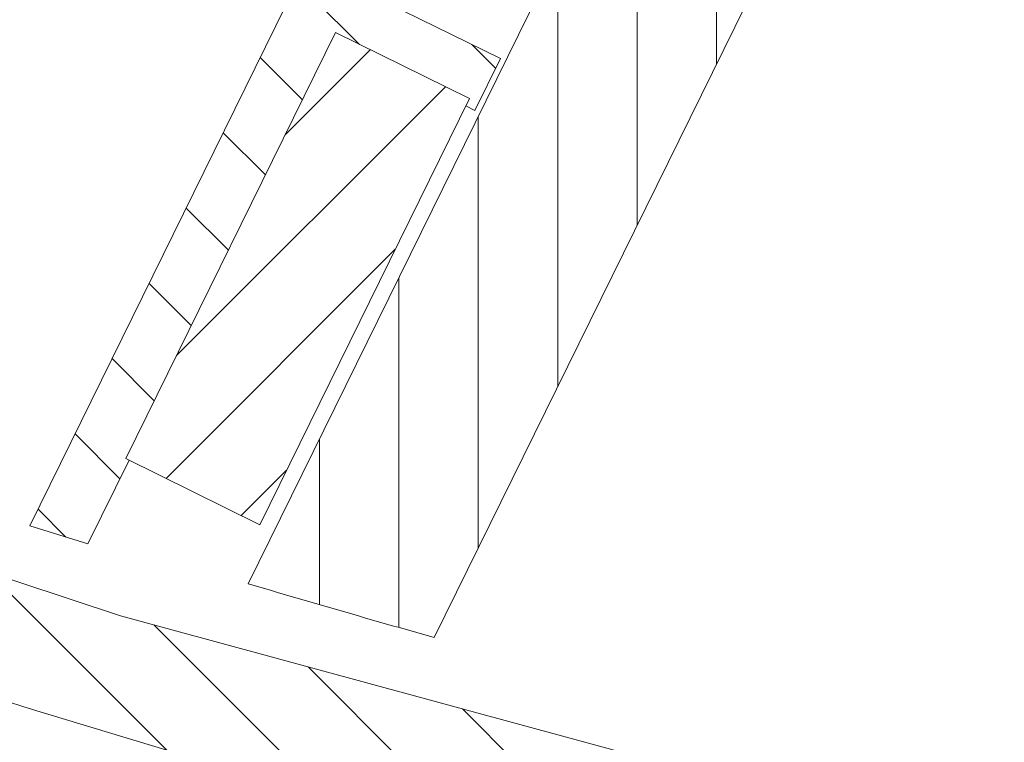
# Model space of a CAD drawing. Header units: metres. Extents: x 167411 to 168816, y 461777 to 462985.
# Tile 412 of 493: x 167743 to 167774, y 462663 to 462686. Entities that reach past the tile are written whole.
import ezdxf

# ---------------------------------------------------------------- set-up
doc = ezdxf.new("R2010")
doc.units = ezdxf.units.M
doc.header["$LTSCALE"] = 0.5
for name, color, linetype, lineweight, true_color in [('Noord-N-WE-GW-AANVULLEN-teelgrond 1e grootte boom', 7, 'Continuous', 18, 0x0001ff), ('Zuid-N-WE-GW-AANVULLEN-bomengranulaat TTE-tegel', 7, 'Continuous', 18, 0xff3f01), ('Zuid-N-WE-GW-AANVULLEN-menggranulaat', 7, 'Continuous', 18, 0x01ff7f), ('Zuid-N-WE-GW-AANVULLEN-menggranulaat uitvullen', 7, 'Continuous', 18, 0xff7f01), ('Zuid-N-WE-GW-AANVULLEN-teelgrond 1e grootte boom', 7, 'Continuous', 18, 0x0001ff), ('Zuid-N-WE-GW-AANVULLEN-vrijgekomen grond (uitvullen)', 7, 'Continuous', 18, 0x0100ff), ('Zuid-N-WE-GW-AANVULLEN-zand uitvullen', 7, 'Continuous', 18, 0x3fff01), ('Zuid-N-WE-GW-ONTGRAVEN-grond-menggranulaat', 7, 'Continuous', 18, 0xff0001)]:
    doc.layers.add(name, color=color, linetype=linetype, lineweight=lineweight, true_color=true_color)
pattern_1 = [(45, (0, 0), (-1.767766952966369, 1.767766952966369), [])]
pattern_2 = [(45, (0, 0), (-3.535533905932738, 3.535533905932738), []), (45, (3.5355339, 0), (-3.535533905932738, 3.535533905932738), [2.5, -1.25])]
pattern_3 = [(135, (0, 0), (-1.767766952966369, -1.767766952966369), [])]

msp = doc.modelspace()

# ---------------------------------------------------------------- hatches: boundary and pattern name
at = {"layer": 'Noord-N-WE-GW-AANVULLEN-teelgrond 1e grootte boom'}
h = msp.add_hatch(dxfattribs=at)
h.set_pattern_fill('ANSI33', color=256, scale=20)
h.set_pattern_definition(pattern_2)
h.paths.add_polyline_path([(167851.496245, 462738.563006), (167851.496245, 462733.563006), (167857.496245, 462733.563006), (167857.496245, 462738.563006)])
h.paths.add_polyline_path([(167851.3662560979, 462731.3587327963), (167851.3662560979, 462726.3587327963), (167857.3662560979, 462726.3587327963), (167857.3662560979, 462731.3587327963)])
h.paths.add_polyline_path([(167853.7575194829, 462724.8166165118), (167854.1870491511, 462719.8351002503), (167860.1648686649, 462720.3505358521), (167859.7353389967, 462725.3320521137)])
edge = h.paths.add_edge_path()
edge.add_line((167819.752561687, 462698.5678700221), (167818.5773189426, 462699.0071671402))
edge.add_line((167818.5773189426, 462699.0071671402), (167819.6625522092, 462695.1794274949))
edge.add_line((167819.6625522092, 462695.1794274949), (167823.7469851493, 462693.8079464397))
edge.add_arc((167900.6604038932, 462925.3685777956), 243.9999999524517, 251.6259691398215, 258.5614237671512)
edge.add_arc((167946.0157406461, 463149.5269567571), 472.7008644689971, 258.5614237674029, 259.1146180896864)
edge.add_arc((167946.0157504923, 463149.526999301), 472.7009081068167, 259.1146178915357, 259.7296689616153)
edge.add_line((167861.7366223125, 462684.3999445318), (167862.3462604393, 462687.5686881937))
edge.add_arc((167897.0482822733, 462880.5361637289), 196.0629412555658, 258.8202020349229, 259.8052653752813, ccw=False)
edge.add_arc((167900.6604038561, 462925.3685776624), 240.799999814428, 250.3668830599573, 260.0454236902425, ccw=False)
edge = h.paths.add_edge_path()
edge.add_line((167578.4032729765, 462799.7303160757), (167596.6203670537, 462796.9720314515))
edge.add_line((167596.6203670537, 462796.9720314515), (167601.6020787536, 462796.1410789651))
edge.add_arc((167606.5339795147, 462827.100711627), 31.34999999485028, 260.94877682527, 275.6641324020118)
edge.add_line((167609.6281247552, 462795.9037764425), (167609.6238054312, 462793.4097978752))
edge.add_arc((167603.0385404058, 462821.3954510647), 28.74999999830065, 263.5356267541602, 283.2413064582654, ccw=False)
edge.add_arc((167609.42836148, 462855.0211414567), 62.93352959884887, 252.2468160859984, 261.20118637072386, ccw=False)
edge.add_arc((167562.3483782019, 462696.7118973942), 102.2499999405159, 74.17099039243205, 77.73495314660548)
edge.add_arc((167562.3483781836, 462696.7118973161), 102.250000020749, 77.73495314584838, 81.12712426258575)
edge.add_line((167578.1196902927, 462797.7382711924), (167578.4032729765, 462799.7303160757))
edge = h.paths.add_edge_path()
edge.add_arc((167472.8983696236, 462038.8933752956), 768.1212285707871, 83.66386098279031, 84.63420210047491, ccw=False)
edge.add_line((167557.6691693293, 462802.3225686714), (167557.5895591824, 462800.5467459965))
edge.add_arc((167555.5527658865, 462613.8437053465), 186.7141502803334, 89.37496984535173, 91.48672537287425)
edge.add_line((167550.7084035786, 462800.495000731), (167546.2931048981, 462800.5326116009))
edge.add_line((167546.2931048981, 462800.5326116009), (167544.6420942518, 462803.1182976))
edge.add_line((167544.6420942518, 462803.1182976), (167544.728463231, 462803.6486691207))
edge = h.paths.add_edge_path()
edge.add_line((167502.3501883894, 462807.3307395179), (167484.6232827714, 462807.8409732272))
edge.add_line((167484.6232827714, 462807.8409732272), (167479.5257499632, 462809.9299242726))
edge.add_line((167479.5257499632, 462809.9299242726), (167479.5256575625, 462809.9101138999))
edge.add_arc((167475.679294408, 461985.2643094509), 824.6547746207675, 89.73275947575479, 92.94858476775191)
edge.add_arc((167431.5555315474, 462841.903473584), 33.11999999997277, 262.34218993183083, 272.94858476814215, ccw=False)
edge.add_line((167427.142078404, 462809.0788512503), (167426.7420394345, 462806.1212264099))
edge.add_arc((167432.0353601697, 462845.4296723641), 39.66324706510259, 262.3306199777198, 270.6948268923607)
edge.add_arc((167473.7999534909, 462046.5827580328), 760.3082304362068, 90.64474842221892, 93.112606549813, ccw=False)
edge.add_line((167465.244398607, 462806.842850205), (167494.8134747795, 462803.0676205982))
edge.add_arc((167472.8515045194, 461852.3212443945), 951.0000000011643, 86.68204269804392, 88.67671915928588, ccw=False)
edge.add_line((167527.8924539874, 462801.7271080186), (167531.204409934, 462801.5236236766))
edge.add_line((167531.204409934, 462801.5236236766), (167531.5202549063, 462805.673126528))
edge.add_arc((167473.7849370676, 462047.1590229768), 760.7082306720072, 85.64724816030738, 87.84798802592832)
at = {"layer": 'Zuid-N-WE-GW-AANVULLEN-bomengranulaat TTE-tegel'}
h = msp.add_hatch(dxfattribs=at)
h.set_pattern_fill('ANSI31', color=256, scale=20)
h.set_pattern_definition(pattern_1)
h.paths.add_polyline_path([(167750.6218674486, 462669.8462492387), (167746.4107840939, 462671.9335878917), (167753.0061602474, 462685.3420342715), (167757.2235732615, 462683.2675638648)])
at = {"layer": 'Zuid-N-WE-GW-AANVULLEN-menggranulaat'}
h = msp.add_hatch(dxfattribs=at)
h.set_pattern_fill('ANSI37', color=256, scale=20)
h.set_pattern_definition([(45, (0, 0), (-1.767766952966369, 1.767766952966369), []), (135, (0, 0), (-1.767766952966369, -1.767766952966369), [])])
edge = h.paths.add_edge_path()
edge.add_arc((167803.4791472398, 462466.3690323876), 20.99999999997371, 297.6526232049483, 334.9313167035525)
edge.add_line((167822.5009582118, 462457.4712401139), (167827.8134121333, 462468.8282701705))
edge.add_arc((167808.7916689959, 462477.7260058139), 20.99991456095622, 334.9313782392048, 364.503464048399)
edge.add_line((167829.7267481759, 462479.3749058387), (167827.4790799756, 462507.9125713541))
edge.add_arc((167825.4852546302, 462507.755534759), 2.000000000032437, 4.503402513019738, 90.27156755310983)
edge.add_arc((167824.8460969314, 462642.6050917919), 132.8510717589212, 259.64941472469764, 270.2715675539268, ccw=False)
edge.add_arc((167754.8900732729, 462225.1511423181), 290.4445156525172, 80.86994677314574, 87.31915756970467)
edge.add_arc((167775.0175849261, 462636.516389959), 121.415015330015, 260.654251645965, 266.9109979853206, ccw=False)
edge.add_arc((167974.3146421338, 463868.2755060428), 1369.192570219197, 259.95828140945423, 260.7955184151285, ccw=False)
edge.add_arc((167530.3156294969, 461237.1591816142), 1299.214996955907, 80.9099083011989, 81.3481679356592)
edge.add_line((167725.7562178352, 462521.5900223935), (167726.5613614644, 462523.2881156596))
edge.add_arc((167530.3156294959, 461237.1591816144), 1301.01499695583, 80.90924953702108, 81.32436302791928, ccw=False)
edge.add_arc((167974.3146421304, 463868.2755060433), 1367.392570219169, 259.957655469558, 260.7956117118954)
edge.add_arc((167775.0175849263, 462636.5163899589), 119.6150153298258, 260.6531923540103, 266.9079431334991)
edge.add_arc((167754.8900732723, 462225.1511423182), 292.2445156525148, 80.8661692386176, 87.3178939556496, ccw=False)
edge.add_arc((167824.846096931, 462642.6050917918), 131.0510717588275, 259.6410738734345, 270.081003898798)
edge.add_arc((167825.0285473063, 462513.5541490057), 1.999999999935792, 270.0810038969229, 364.5034025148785)
edge.add_line((167827.0223726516, 462513.711185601), (167826.3476529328, 462522.277808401))
edge.add_arc((167851.2704697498, 462524.2407658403), 25.00000000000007, 159.6344798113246, 184.5034025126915, ccw=False)
edge.add_line((167827.8331801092, 462532.9409643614), (167839.6054740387, 462564.6541099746))
edge.add_arc((167863.0427636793, 462555.9539114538), 25.00000000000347, 92.92646269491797, 159.6344798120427, ccw=False)
edge.add_arc((167859.6731861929, 462621.8678397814), 41.00000000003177, 272.9264626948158, 332.9525938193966)
edge.add_arc((167761.4366320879, 462672.0242893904), 151.2999999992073, 332.9525938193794, 343.4711954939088)
edge.add_arc((167761.4366320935, 462672.0242893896), 151.2999999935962, 343.4711954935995, 352.7182832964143)
edge.add_arc((167761.4366320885, 462672.0242893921), 151.299999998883, 352.7182832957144, 359.9848447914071)
edge.add_arc((167762.6427129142, 462672.126905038), 150.0939816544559, 359.9455512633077, 369.780692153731)
edge.add_arc((167930.1719424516, 462701.5206140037), 19.9999999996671, 191.1198891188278, 191.2334212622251, ccw=False)
edge.add_arc((167737.3431602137, 462663.465514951), 176.548040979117, 11.16895386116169, 18.09769581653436)
edge.add_line((167905.1570562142, 462718.3080812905), (167903.1593950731, 462724.0577253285))
edge.add_arc((167739.6427847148, 462664.0457215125), 174.1812919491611, 20.15357154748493, 22.68530781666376)
edge.add_line((167900.3488921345, 462731.2221273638), (167888.5491926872, 462758.9092599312))
edge.add_arc((165746.7489998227, 461786.7376482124), 2352.110904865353, 24.41348664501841, 26.09998645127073)
edge.add_line((167859.0096983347, 462821.5228676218), (167856.2721985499, 462827.0317757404))
edge.add_line((167856.2721985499, 462827.0317757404), (167849.4427865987, 462840.7263118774))
edge.add_line((167849.4427865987, 462840.7263118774), (167853.1350324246, 462842.2854980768))
edge.add_line((167853.1350324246, 462842.2854980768), (167860.3813711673, 462827.7549278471))
edge.add_line((167860.3813711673, 462827.7549278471), (167861.3957378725, 462825.6996336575))
edge.add_line((167861.3957378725, 462825.6996336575), (167863.1099234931, 462822.2444456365))
edge.add_arc((165737.1791078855, 461782.2200335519), 2366.692335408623, 24.416192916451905, 26.068294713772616, ccw=False)
edge.add_line((167892.2107470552, 462760.5202148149), (167904.0259808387, 462732.7966320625))
edge.add_arc((167739.8099433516, 462664.1044459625), 178.0042791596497, 19.80421544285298, 22.699741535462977, ccw=False)
edge.add_line((167907.2863097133, 462724.4135672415), (167909.2465979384, 462718.6607007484))
edge.add_arc((167740.0904840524, 462664.1680653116), 177.7167357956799, 11.117207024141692, 17.85603628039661, ccw=False)
edge.add_arc((167930.1719424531, 462701.5206139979), 16.00000000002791, 191.1198890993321, 191.4083296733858)
edge.add_arc((167760.3030476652, 462671.9276384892), 156.4335888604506, 0.020354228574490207, 9.726300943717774, ccw=False)
edge.add_arc((167761.4366320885, 462672.0242893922), 155.2999999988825, 352.7182832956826, 359.9848447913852, ccw=False)
edge.add_arc((167761.4366320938, 462672.0242893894), 155.2999999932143, 343.47119549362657, 352.71828329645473, ccw=False)
edge.add_arc((167761.4366320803, 462672.0242893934), 155.3000000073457, 332.95259381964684, 343.47119549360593, ccw=False)
edge.add_arc((167859.6731861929, 462621.8678397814), 45.0000000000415, 272.9264626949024, 332.9525938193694, ccw=False)
edge.add_arc((167863.0427636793, 462555.9539114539), 20.99999999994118, 92.92646269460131, 159.6344798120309)
edge.add_line((167843.3554403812, 462563.2620782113), (167831.5831464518, 462531.548932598))
edge.add_arc((167851.2704697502, 462524.2407658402), 21.00000000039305, 159.6344798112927, 184.5034025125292)
edge.add_line((167830.3353036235, 462522.5918815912), (167833.7143988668, 462479.6889790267))
edge.add_arc((167808.7916777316, 462477.7260042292), 24.99990597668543, -25.068626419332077, 4.503459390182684, ccw=False)
edge.add_line((167831.4366161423, 462467.1334566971), (167826.1241603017, 462455.7764225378))
edge.add_arc((167803.4791472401, 462466.3690323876), 24.99999999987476, 326.0230712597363, 334.93131670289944, ccw=False)
edge.add_line((167824.2107141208, 462452.3975566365), (167824.3351035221, 462452.313727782))
edge.add_arc((167826.6985021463, 462450.7209795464), 2.849999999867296, 146.0230712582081, 226.2503602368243)
edge.add_line((167824.7277028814, 462448.6622298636), (167832.9604662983, 462440.7811726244))
edge.add_line((167832.9604662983, 462440.7811726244), (167832.856741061, 462440.6728163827))
edge.add_line((167832.856741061, 462440.6728163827), (167836.0875973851, 462437.5799832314))
edge.add_arc((167853.3620299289, 462455.6518945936), 24.99999999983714, 226.2924793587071, 277.4629986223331)
edge.add_line((167856.6091772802, 462430.8636708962), (167887.2002697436, 462434.8709683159))
edge.add_line((167887.2002697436, 462434.8709683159), (167887.6548703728, 462431.4006169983))
edge.add_line((167887.6548703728, 462431.4006169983), (167857.0637779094, 462427.3933195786))
edge.add_arc((167853.3620299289, 462455.6518945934), 28.49999999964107, 226.4362674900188, 277.4629986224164, ccw=False)
edge.add_line((167833.7209410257, 462435.0005598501), (167830.4365544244, 462438.1445760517))
edge.add_line((167830.4365544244, 462438.1445760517), (167830.3328291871, 462438.03621981))
edge.add_line((167830.3328291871, 462438.03621981), (167822.1006203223, 462445.9165948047))
edge.add_arc((167820.1298408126, 462443.8578262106), 2.850000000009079, 46.25091003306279, 126.488941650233)
edge.add_line((167818.435038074, 462446.1491454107), (167818.3458420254, 462446.2697441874))
edge.add_arc((167803.479147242, 462466.3690323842), 24.99999999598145, 300.71144744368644, 306.4889533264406, ccw=False)
edge.add_line((167816.2470148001, 462444.8752761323), (167813.2254524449, 462447.7677008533))
at = {"layer": 'Zuid-N-WE-GW-AANVULLEN-menggranulaat uitvullen', "transparency": 33554687}
h = msp.add_hatch(dxfattribs=at)
h.set_pattern_fill('ANSI31', color=256, scale=20, angle=45)
h.set_pattern_definition([(90, (0, 0), (-2.5, 0), [])])
edge = h.paths.add_edge_path()
edge.add_line((167763.8761218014, 462695.6597846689), (167750.2643501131, 462667.986956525))
edge.add_arc((167892.7097323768, 463149.2882988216), 501.9379135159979, 253.5134151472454, 254.2089935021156)
edge.add_line((167756.1177655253, 462666.2931605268), (167769.077831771, 462692.6410668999))
edge.add_line((167769.077831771, 462692.6410668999), (167763.8761218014, 462695.6597846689))
at = {"layer": 'Zuid-N-WE-GW-AANVULLEN-teelgrond 1e grootte boom'}
h = msp.add_hatch(dxfattribs=at)
h.set_pattern_fill('ANSI33', color=256, scale=20)
h.set_pattern_definition(pattern_2)
h.paths.add_polyline_path([(167632.8377178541, 462676.5266989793), (167632.8377178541, 462671.5266989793), (167638.8377178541, 462671.5266989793), (167638.8377178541, 462676.5266989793)])
h.paths.add_polyline_path([(167654.1186690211, 462688.734524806), (167654.1186690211, 462683.734524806), (167660.1186690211, 462683.734524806), (167660.1186690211, 462688.734524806)])
h.paths.add_polyline_path([(167683.8796496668, 462668.6183621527), (167683.8796496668, 462663.6183621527), (167689.8796496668, 462663.6183621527), (167689.8796496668, 462668.6183621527)])
edge = h.paths.add_edge_path()
edge.add_arc((167810.3808444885, 462803.3814329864), 106.5000072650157, 242.86446916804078, 243.3100240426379, ccw=False)
edge.add_line((167761.8065248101, 462708.6038669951), (167760.9984946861, 462707.2503733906))
edge.add_arc((167900.6604039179, 462925.3685778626), 259.0000000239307, 237.3684112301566, 245.5973856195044)
edge.add_line((167793.6555941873, 462689.5063920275), (167800.444228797, 462686.5429145))
edge.add_line((167800.444228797, 462686.5429145), (167800.9974573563, 462686.3120079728))
edge.add_line((167800.9974573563, 462686.3120079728), (167801.2488266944, 462686.9240642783))
edge.add_line((167801.2488266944, 462686.9240642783), (167800.5308514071, 462689.8730815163))
edge.add_line((167800.5308514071, 462689.8730815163), (167797.4306392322, 462691.1075347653))
edge.add_arc((167797.765800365, 462692.0496956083), 1.000000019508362, 246.25729131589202, 250.4176637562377, ccw=False)
edge.add_arc((167900.6603241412, 462925.3684069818), 255.9998115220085, 243.3097077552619, 246.2025355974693, ccw=False)
edge.add_line((167785.6734964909, 462696.646014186), (167766.6099376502, 462706.1854506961))
edge.add_line((167766.6099376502, 462706.1854506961), (167762.5450142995, 462708.2290031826))
edge = h.paths.add_edge_path()
edge.add_line((167729.7955435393, 462731.755873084), (167718.4336053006, 462741.0916000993))
edge.add_arc((167656.8532226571, 462666.1459099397), 97.00000000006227, 50.59119135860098, 61.94803445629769)
edge.add_arc((167611.2368211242, 462580.54133114), 194.0000000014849, 61.94803431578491, 75.54710071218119)
edge.add_arc((167473.7849370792, 462047.1590232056), 744.8082304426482, 75.54877375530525, 77.73469606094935)
edge.add_arc((167473.78493708, 462047.1590232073), 744.8082304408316, 77.73469606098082, 79.04143100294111)
edge.add_line((167615.3723289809, 462778.3856027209), (167614.8020302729, 462775.4403694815))
edge.add_arc((167473.7677960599, 462047.0874752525), 741.8817923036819, 75.54949357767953, 79.04118276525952, ccw=False)
edge.add_arc((167611.2368215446, 462580.5413309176), 191.0000000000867, 51.90992444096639, 75.54949357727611, ccw=False)
edge.add_line((167729.0646370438, 462730.8663318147), (167729.7955435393, 462731.755873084))
edge = h.paths.add_edge_path()
edge.add_arc((167472.8515045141, 461852.3212443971), 938.9999999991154, 85.87992178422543, 87.73106189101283)
edge.add_arc((167502.2273521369, 462593.7395201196), 196.9999999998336, 87.73106189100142, 96.39076555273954)
edge.add_arc((167457.7038466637, 462991.2538688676), 203.0000000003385, 273.55816279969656, 276.39076555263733, ccw=False)
edge.add_line((167470.3023812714, 462788.6451895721), (167468.5569805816, 462788.544200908))
edge.add_arc((167468.503516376, 462789.5427705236), 0.9999998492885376, 126.58263599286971, 273.0647350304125, ccw=False)
edge.add_line((167467.9075349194, 462790.3457685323), (167467.8520288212, 462791.5115153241))
edge.add_line((167467.8520288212, 462791.5115153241), (167463.356459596, 462791.333787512))
edge.add_line((167463.356459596, 462791.333787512), (167463.3627943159, 462791.1097321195))
edge.add_line((167463.3627943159, 462791.1097321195), (167462.3580633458, 462791.0829777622))
edge.add_arc((167462.3345474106, 462789.8042607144), 1.278933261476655, 88.94643464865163, 226.1744196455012)
edge.add_line((167461.448930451, 462788.8815728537), (167462.1728936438, 462788.1917342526))
edge.add_line((167462.1728936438, 462788.1917342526), (167462.1250852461, 462788.1415608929))
edge.add_arc((167466.9677423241, 462794.3276324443), 7.856131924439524, 231.9450104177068, 266.4484992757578)
edge.add_arc((167460.2758619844, 462965.3663968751), 178.9874041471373, 271.9867574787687, 276.4949520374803)
edge.add_arc((167502.2273521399, 462593.7395200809), 195.0000000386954, 93.46616453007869, 96.39076555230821, ccw=False)
edge.add_arc((167496.4837385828, 462688.5657343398), 99.99999999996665, 87.97320017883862, 93.46616452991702, ccw=False)
edge.add_arc((167473.7849370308, 462047.1590232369), 741.8082304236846, 86.95425751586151, 87.97320017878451, ccw=False)
edge.add_arc((167473.7957505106, 462047.2905003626), 741.6763644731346, 83.64190735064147, 86.95455203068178, ccw=False)
edge.add_line((167555.9305037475, 462784.4049500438), (167556.2896047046, 462786.3928943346))
edge.add_arc((167533.3755837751, 462692.3299431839), 96.81369290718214, 76.30923118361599, 85.88914324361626)
edge = h.paths.add_edge_path()
edge.add_line((167584.8977186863, 462782.6331097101), (167584.6325823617, 462780.6366321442))
edge.add_line((167584.6325823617, 462780.6366321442), (167596.1308612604, 462778.8071042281))
edge.add_line((167596.1308612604, 462778.8071042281), (167596.4327265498, 462781.6749466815))
edge.add_line((167596.4327265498, 462781.6749466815), (167593.1436613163, 462782.1492670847))
edge.add_arc((167583.1492237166, 462682.3260606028), 100.3222873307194, 84.28252100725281, 89.00135396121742)
edge = h.paths.add_edge_path()
edge.add_line((167428.3733344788, 462785.1688034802), (167429.6782427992, 462782.4659556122))
edge.add_arc((167439.9861721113, 462760.6301085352), 24.14658618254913, 92.09856876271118, 115.2703350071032, ccw=False)
edge.add_line((167439.1019544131, 462784.7604998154), (167449.4898294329, 462785.1491883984))
edge.add_line((167449.4898294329, 462785.1491883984), (167449.5082445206, 462787.980754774))
edge.add_line((167449.5082445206, 462787.980754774), (167439.1025243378, 462787.5772356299))
edge.add_arc((167438.9928821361, 462762.9630241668), 24.61445565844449, 89.74478183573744, 115.5586891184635)
at = {"layer": 'Zuid-N-WE-GW-AANVULLEN-vrijgekomen grond (uitvullen)'}
h = msp.add_hatch(dxfattribs=at)
h.set_pattern_fill('ANSI31', color=256, scale=20, angle=90)
h.set_pattern_definition(pattern_3)
edge = h.paths.add_edge_path(flags=16)
edge.add_arc((167718.721916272, 462682.5721079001), 1.75279149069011, 143.9441595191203, 317.4805739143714, ccw=False)
edge.add_line((167717.3048829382, 462683.6037544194), (167737.7153476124, 462708.4440736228))
edge.add_arc((167738.895226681, 462707.130709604), 1.765513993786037, -33.03318669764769, 131.935385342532, ccw=False)
edge.add_line((167740.3753541, 462706.1682842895), (167720.0138081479, 462681.3875010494))
edge = h.paths.add_edge_path()
edge.add_line((167721.6034028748, 462677.4151852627), (167712.3680084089, 462680.8560048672))
edge.add_line((167712.3680084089, 462680.8560048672), (167738.5137401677, 462712.6763643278))
edge.add_arc((167765.1555641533, 462729.1433575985), 31.32009981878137, 211.7197160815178, 212.0687258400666)
edge.add_arc((168631.1250098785, 463919.9585255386), 1501.498015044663, 233.5291773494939, 233.8781871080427)
edge.add_line((167745.9860413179, 462707.1002091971), (167721.6034028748, 462677.4151852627))
h = msp.add_hatch(dxfattribs=at)
h.set_pattern_fill('ANSI31', color=256, scale=20, angle=90)
h.set_pattern_definition(pattern_3)
edge = h.paths.add_edge_path(flags=16)
edge.add_arc((167668.9513237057, 462621.9986920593), 1.755655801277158, 145.0963104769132, 315.897729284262)
edge.add_line((167670.2120578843, 462620.7768587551), (167713.6535999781, 462673.6468834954))
edge.add_arc((167712.1210324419, 462674.5382496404), 1.772934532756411, 329.8170226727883, 491.3653600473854)
edge.add_line((167710.9493740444, 462675.868856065), (167667.5114839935, 462623.0032760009))
h.paths.add_polyline_path([(167681.3146411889, 462615.5426991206), (167661.9814373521, 462619.5336132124), (167711.0139849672, 462679.2081063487), (167720.2417914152, 462675.7607603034), (167708.5459431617, 462665.5446276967), (167699.0791822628, 462637.4304959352), (167698.9834462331, 462637.1461816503), (167698.6991319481, 462637.2419176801), (167688.736394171, 462640.5966311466), (167684.1974696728, 462635.0725857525)])
edge = h.paths.add_edge_path()
edge.add_line((167740.1040101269, 462598.5294440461), (167738.7881278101, 462580.092071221))
edge.add_line((167738.7881278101, 462580.092071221), (167745.1856064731, 462576.6782678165))
edge.add_line((167745.1856064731, 462576.6782678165), (167752.2441576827, 462589.9060156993))
edge.add_arc((167747.3917881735, 462592.4953225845), 5.499999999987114, 331.9148606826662, 445.9177003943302)
edge.add_line((167747.7833293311, 462597.9813681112), (167740.1040101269, 462598.5294440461))
h.paths.add_polyline_path([(167743.7703839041, 462619.1316070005), (167759.1346550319, 462610.9329706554), (167757.5850898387, 462608.0290804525), (167739.5148132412, 462609.3137825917), (167739.9103891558, 462610.4885532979), (167740.8377557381, 462610.4223667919)])
edge = h.paths.add_edge_path()
edge.add_line((167517.3710369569, 462642.0541600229), (167518.9731717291, 462642.0348894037))
edge.add_arc((167173.4302999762, 462667.4774400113), 346.4782815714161, 354.43462188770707, 355.788872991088, ccw=False)
edge.add_arc((167174.1085503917, 462667.4172646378), 345.7973924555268, 352.34455286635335, 354.43364662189, ccw=False)
edge.add_line((167516.8238807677, 462621.3516705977), (167515.2381831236, 462621.5651735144))
edge.add_arc((167172.9137462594, 462667.5558233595), 345.3999999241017, 352.348235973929, 354.3473027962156)
edge.add_arc((167172.9137463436, 462667.5558233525), 345.399999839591, 354.3473027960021, 355.7658701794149)
edge = h.paths.add_edge_path()
edge.add_line((167525.3814946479, 462628.7274021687), (167523.7914370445, 462628.9055186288))
edge.add_arc((167172.9137462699, 462667.5558233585), 352.9999999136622, 353.7140281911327, 355.8422876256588)
edge.add_line((167524.9847418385, 462641.9625817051), (167526.5875490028, 462641.9433029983))
edge.add_arc((167172.913746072, 462667.5558233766), 354.6000001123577, 353.71355174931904, 355.8579573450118, ccw=False)
h.paths.add_polyline_path([(167522.770217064, 462620.5510386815), (167524.3559084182, 462620.3375366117), (167524.8713209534, 462624.3457586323), (167523.2824238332, 462624.5350176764)])
h.paths.add_polyline_path([(167510.2010670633, 462583.2657213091), (167509.6026786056, 462580.0370517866), (167509.5075624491, 462579.4525736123), (167508.2107769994, 462579.6929145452), (167508.5922953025, 462603.088630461), (167513.8590465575, 462603.0027445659), (167513.1532345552, 462599.1944597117), (167512.5673736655, 462599.3030407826), (167509.6152061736, 462583.37430238)])
h.paths.add_polyline_path([(167518.695862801, 462659.5107289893), (167514.7982630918, 462659.6433620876), (167514.2758496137, 462644.2915483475), (167518.1263188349, 462644.2452345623), (167518.2588781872, 462646.6693558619)])
h = msp.add_hatch(dxfattribs=at)
h.set_pattern_fill('ANSI31', color=256, scale=20, angle=90)
h.set_pattern_definition(pattern_3)
h.paths.add_polyline_path([(167775.5391849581, 462642.0999371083), (167775.7156347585, 462642.0057804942), (167783.7616418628, 462657.0840239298), (167774.3510267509, 462659.323445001), (167746.2365245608, 462666.9814145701), (167722.4348596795, 462674.8614967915), (167713.1545741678, 462666.7553188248), (167710.9737845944, 462664.8504347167), (167755.8074385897, 462649.7954653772), (167774.362227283, 462639.8943146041)])
edge = h.paths.add_edge_path(flags=16)
edge.add_arc((167709.1099408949, 462518.5281775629), 149.2499999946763, 63.75410351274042, 73.77083389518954)
edge.add_arc((167892.7282366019, 463149.34774088), 507.7499999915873, 250.3740878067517, 253.77083389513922, ccw=False)
edge.add_arc((167721.5434043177, 462669.4664986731), 1.750981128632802, 68.45594841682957, 252.2922271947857)
edge.add_arc((167892.728236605, 463149.3477408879), 511.2499999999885, 250.3740878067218, 253.7708338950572)
edge.add_arc((167709.109940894, 462518.5281775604), 145.7499999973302, 63.74768349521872, 73.77083389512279, ccw=False)
edge.add_arc((167774.174148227, 462650.9013993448), 1.760354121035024, 250.2329625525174, 417.8099362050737)
at = {"layer": 'Zuid-N-WE-GW-AANVULLEN-zand uitvullen'}
h = msp.add_hatch(dxfattribs=at)
h.set_pattern_fill('ANSI31', color=256, scale=20, angle=90)
h.set_pattern_definition(pattern_3)
edge = h.paths.add_edge_path()
edge.add_line((167746.0574890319, 462707.049608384), (167747.5341338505, 462706.0116449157))
edge.add_arc((167900.5384625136, 462925.2505489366), 267.3499983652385, 235.0892517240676, 239.2017791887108)
edge.add_line((167763.6509345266, 462695.6033710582), (167763.7543577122, 462695.5417543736))
edge.add_line((167763.7543577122, 462695.5417543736), (167763.7853531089, 462695.6047682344))
edge.add_line((167763.7853531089, 462695.6047682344), (167765.5831786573, 462699.2597602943))
edge.add_line((167765.5831786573, 462699.2597602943), (167765.614171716, 462699.3227726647))
edge.add_line((167765.614171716, 462699.3227726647), (167764.7557974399, 462699.8357966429))
edge.add_arc((167901.2535414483, 462926.3076761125), 264.4260696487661, 234.92486973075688, 238.9220468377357, ccw=False)
edge.add_line((167749.3010812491, 462709.9015852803), (167749.1220713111, 462710.0278459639))
edge.add_line((167749.1220713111, 462710.0278459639), (167747.5781194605, 462707.8641980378))
edge.add_line((167747.5781194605, 462707.8641980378), (167744.7291116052, 462709.8972140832))
edge.add_line((167744.7291116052, 462709.8972140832), (167746.2726621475, 462712.0602996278))
edge.add_line((167746.2726621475, 462712.0602996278), (167746.0446516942, 462712.2247252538))
edge.add_arc((167923.8187949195, 462956.8267256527), 302.3801987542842, 233.36642273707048, 233.9907429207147, ccw=False)
edge.add_arc((167741.7432963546, 462711.9116740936), 2.800020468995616, 53.97826212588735, 140.5911913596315)
edge.add_line((167739.5798997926, 462713.6892651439), (167738.6145403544, 462712.514385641))
edge.add_arc((167901.0001997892, 462925.8745487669), 268.126204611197, 232.725706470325, 234.1630951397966)
edge.add_arc((167900.538462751, 462925.2505492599), 267.3499987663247, 234.165020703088, 234.7024319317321)
h.paths.add_polyline_path([(167743.3880066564, 462669.8150369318), (167745.2124934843, 462669.2427837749), (167746.5115370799, 462671.8836469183), (167746.4107840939, 462671.9335878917), (167753.0061602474, 462685.3420342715), (167757.2235732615, 462683.2675638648), (167757.1089343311, 462683.0345021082), (167757.3984772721, 462682.8920810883), (167758.2017828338, 462684.525206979), (167752.0999937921, 462687.5265684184)])
h.paths.add_polyline_path([(167763.5581563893, 462698.4812847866), (167762.2732645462, 462699.2552698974), (167763.047249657, 462700.5401617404), (167764.3321415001, 462699.7661766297)], flags=16)
edge = h.paths.add_edge_path()
edge.add_line((167763.9376697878, 462695.5972397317), (167768.8966332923, 462692.7193954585))
edge.add_line((167768.8966332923, 462692.7193954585), (167770.6909647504, 462696.3672840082))
edge.add_arc((167900.5384623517, 462925.2505486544), 263.1499980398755, 239.1848921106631, 240.43337508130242, ccw=False)
edge.add_line((167765.7347866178, 462699.250790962), (167763.9376697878, 462695.5972397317))
edge = h.paths.add_edge_path()
edge.add_line((167738.637681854, 462723.0832106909), (167738.8550439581, 462722.9113072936))
edge.add_arc((167740.002626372, 462724.3623602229), 1.850000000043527, 231.660872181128, 320.4881456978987)
edge.add_line((167741.4298883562, 462723.1853201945), (167742.7480624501, 462724.7778084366))
edge.add_line((167742.7480624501, 462724.7778084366), (167741.1255162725, 462726.1110007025))
edge.add_line((167741.1255162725, 462726.1110007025), (167738.637681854, 462723.0832106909))
h.paths.add_polyline_path([(167745.4758333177, 462731.3847247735), (167743.4338629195, 462728.8995683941), (167745.0629966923, 462727.5609633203), (167747.1298814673, 462730.0764414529)])
h = msp.add_hatch(dxfattribs=at)
h.set_pattern_fill('ANSI31', color=256, scale=20, angle=90)
h.set_pattern_definition(pattern_3)
edge = h.paths.add_edge_path()
edge.add_line((167795.7745702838, 462679.2819564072), (167757.1146434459, 462606.833128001))
edge.add_line((167757.1146434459, 462606.833128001), (167749.736784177, 462607.3596886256))
edge.add_line((167749.736784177, 462607.3596886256), (167738.8258026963, 462608.1384095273))
edge.add_line((167738.8258026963, 462608.1384095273), (167745.8726223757, 462629.0658649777))
edge.add_line((167745.8726223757, 462629.0658649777), (167747.9822027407, 462628.355514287))
edge.add_line((167747.9822027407, 462628.355514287), (167749.1194775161, 462631.7329623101))
edge.add_line((167749.1194775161, 462631.7329623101), (167740.6128257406, 462634.5973736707))
edge.add_line((167740.6128257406, 462634.5973736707), (167740.5011337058, 462634.2656736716))
edge.add_line((167740.5011337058, 462634.2656736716), (167740.4821794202, 462634.2720560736))
edge.add_line((167740.4821794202, 462634.2720560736), (167740.0130728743, 462632.8789160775))
edge.add_line((167740.0130728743, 462632.8789160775), (167740.4188367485, 462632.7422848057))
edge.add_line((167740.4188367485, 462632.7422848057), (167740.5943615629, 462633.2643372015))
edge.add_line((167740.5943615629, 462633.2643372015), (167745.3329329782, 462631.6687367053))
edge.add_line((167745.3329329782, 462631.6687367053), (167738.4718508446, 462611.2928796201))
edge.add_line((167738.4718508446, 462611.2928796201), (167733.7425296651, 462612.8853653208))
edge.add_line((167733.7425296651, 462612.8853653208), (167733.8254888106, 462613.1321054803))
edge.add_line((167733.8254888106, 462613.1321054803), (167733.4097447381, 462613.2732351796))
edge.add_line((167733.4097447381, 462613.2732351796), (167732.335110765, 462610.081816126))
edge.add_arc((167739.8220535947, 462607.5607673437), 7.899999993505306, 161.3902794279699, 172.1651538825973)
edge.add_line((167731.9957991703, 462608.6376803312), (167731.8878886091, 462608.6466573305))
edge.add_line((167731.8878886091, 462608.6466573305), (167731.5318063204, 462604.742568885))
edge.add_line((167731.5318063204, 462604.742568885), (167732.4764264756, 462604.669039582))
edge.add_line((167732.4764264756, 462604.669039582), (167733.5169377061, 462604.5901410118))
edge.add_line((167733.5169377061, 462604.5901410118), (167733.8792757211, 462604.563422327))
edge.add_line((167733.8792757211, 462604.563422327), (167734.0895837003, 462607.5009778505))
edge.add_line((167734.0895837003, 462607.5009778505), (167737.5806483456, 462607.2510425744))
edge.add_line((167737.5806483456, 462607.2510425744), (167737.3702569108, 462604.3123213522))
edge.add_line((167737.3702569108, 462604.3123213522), (167737.5061939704, 462604.3026194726))
edge.add_line((167737.5061939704, 462604.3026194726), (167747.0697048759, 462603.6200680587))
edge.add_line((167747.0697048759, 462603.6200680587), (167748.0671676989, 462603.5488787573))
edge.add_line((167748.0671676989, 462603.5488787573), (167755.6178587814, 462603.0099830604))
edge.add_arc((167756.0307567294, 462608.7952674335), 5.799999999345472, 265.9177003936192, 331.9148606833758)
edge.add_line((167761.1478009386, 462606.0647256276), (167761.6185840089, 462606.9469746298))
edge.add_line((167761.6185840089, 462606.9469746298), (167762.9771284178, 462609.4928912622))
edge.add_line((167762.9771284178, 462609.4928912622), (167761.1244055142, 462610.4815357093))
edge.add_line((167761.1244055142, 462610.4815357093), (167775.2478976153, 462636.9490057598))
edge.add_line((167775.2478976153, 462636.9490057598), (167777.1006205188, 462635.9603613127))
edge.add_line((167777.1006205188, 462635.9603613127), (167777.9574457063, 462637.5660544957))
edge.add_line((167777.9574457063, 462637.5660544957), (167776.1047228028, 462638.5546989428))
edge.add_line((167776.1047228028, 462638.5546989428), (167785.768664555, 462656.6649571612))
edge.add_line((167785.768664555, 462656.6649571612), (167787.880745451, 462656.162350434))
edge.add_line((167787.880745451, 462656.162350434), (167789.3756426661, 462658.9637940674))
edge.add_line((167789.3756426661, 462658.9637940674), (167787.5229204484, 462659.9524384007))
edge.add_line((167787.5229204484, 462659.9524384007), (167795.9970157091, 462675.8329204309))
edge.add_line((167795.9970157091, 462675.8329204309), (167797.7948367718, 462674.873572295))
edge.add_arc((167790.5052691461, 462677.6488567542), 7.799999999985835, 339.1571680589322, 426.0398304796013)
edge.add_arc((167900.5384620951, 462925.2505480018), 263.1499973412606, 245.56021505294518, 246.0398304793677, ccw=False)
edge.add_line((167791.6636534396, 462685.6796876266), (167790.7948063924, 462683.7678547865))
edge.add_arc((167900.5384625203, 462925.2505489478), 265.249998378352, 241.6407369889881, 245.5602150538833, ccw=False)
edge.add_line((167774.5450677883, 462691.83412681), (167775.5425649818, 462693.6820984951))
edge.add_arc((167900.910658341, 462925.933463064), 263.9277461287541, 240.6813251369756, 241.640054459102, ccw=False)
edge.add_line((167771.6740387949, 462695.8122964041), (167770.8129716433, 462696.2981354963))
edge.add_line((167770.8129716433, 462696.2981354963), (167770.7820133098, 462696.2351969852))
edge.add_line((167770.7820133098, 462696.2351969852), (167768.9560676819, 462692.5230366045))
edge.add_arc((167900.5384625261, 462925.2505489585), 267.3499983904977, 240.516506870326, 246.9296879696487)
h.paths.add_polyline_path([(167760.56873133, 462608.7604819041), (167761.2749059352, 462610.0838554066), (167762.5982794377, 462609.3776808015), (167761.8921048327, 462608.054307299)], flags=16)
h.paths.add_polyline_path([(167733.5098151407, 462610.588780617), (167733.9884952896, 462612.0103520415), (167735.4100667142, 462611.5316718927), (167734.9313865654, 462610.1101004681)], flags=16)
edge = h.paths.add_edge_path()
edge.add_line((167725.9364010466, 462609.0111846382), (167725.5930720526, 462605.2469233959))
edge.add_arc((167770.2193073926, 463095.5201039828), 492.3000025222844, 264.7990865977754, 265.4764568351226)
edge.add_line((167731.392232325, 462604.7536109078), (167731.7355957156, 462608.5182492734))
edge.add_arc((167771.6698899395, 463112.6889498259), 505.7497831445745, 264.8118213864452, 265.47117787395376, ccw=False)
h.paths.add_polyline_path([(167775.3055028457, 462636.7595812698), (167777.034710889, 462635.8368464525), (167763.0430380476, 462609.6164061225), (167761.3138300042, 462610.5391409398)], flags=17)
edge = h.paths.add_edge_path(flags=17)
edge.add_line((167789.441552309, 462659.0873089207), (167797.3868113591, 462673.9767488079))
edge.add_arc((167790.5052691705, 462677.6488567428), 7.799999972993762, 331.9148606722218, 338.121644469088)
edge.add_line((167797.7434904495, 462674.7422862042), (167796.0546209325, 462675.6434959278))
edge.add_line((167796.0546209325, 462675.6434959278), (167787.7123449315, 462660.010043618))
edge.add_line((167787.7123449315, 462660.010043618), (167789.441552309, 462659.0873089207))
h.paths.add_polyline_path([(167796.1288349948, 462676.0799501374), (167796.8350095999, 462677.4033236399), (167798.1583831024, 462676.6971490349), (167797.4522084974, 462675.3737755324)], flags=16)
edge = h.paths.add_edge_path(flags=17)
edge.add_line((167775.6657630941, 462693.6155986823), (167774.7347832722, 462691.8908576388))
edge.add_arc((167900.5384625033, 462925.2505489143), 265.1099983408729, 241.6709938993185, 245.5299581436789)
edge.add_line((167790.7252893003, 462683.9532670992), (167791.536197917, 462685.7376107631))
edge.add_arc((167900.5676814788, 462925.3094113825), 263.2157139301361, 241.6717008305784, 245.5292512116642, ccw=False)
at = {"layer": 'Zuid-N-WE-GW-ONTGRAVEN-grond-menggranulaat'}
h = msp.add_hatch(dxfattribs=at)
h.set_pattern_fill('ANSI31', color=256, scale=20)
h.set_pattern_definition(pattern_1)
edge = h.paths.add_edge_path()
edge.add_line((167853.1350324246, 462842.2854980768), (167849.4427865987, 462840.7263118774))
edge.add_line((167849.4427865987, 462840.7263118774), (167856.2721985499, 462827.0317757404))
edge.add_line((167856.2721985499, 462827.0317757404), (167859.0096983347, 462821.5228676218))
edge.add_arc((165746.7489998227, 461786.7376482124), 2352.110904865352, 24.413486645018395, 26.099986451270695, ccw=False)
edge.add_line((167888.5491926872, 462758.9092599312), (167900.3488921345, 462731.2221273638))
edge.add_arc((167739.6427847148, 462664.0457215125), 174.1812919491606, 20.153571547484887, 22.685307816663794, ccw=False)
edge.add_line((167903.1593950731, 462724.0577253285), (167905.1570562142, 462718.3080812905))
edge.add_arc((167737.3431602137, 462663.465514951), 176.5480409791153, 11.168953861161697, 18.097695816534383, ccw=False)
edge.add_arc((167930.1719424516, 462701.5206140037), 19.99999999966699, 191.1198891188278, 191.2334212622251)
edge.add_arc((167762.6427129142, 462672.126905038), 150.0939816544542, -0.054448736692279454, 9.780692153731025, ccw=False)
edge.add_arc((167761.4366320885, 462672.0242893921), 151.2999999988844, 352.7182832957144, 359.984844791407, ccw=False)
edge.add_arc((167761.4366320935, 462672.0242893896), 151.2999999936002, 343.4711954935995, 352.7182832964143, ccw=False)
edge.add_arc((167761.4366320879, 462672.0242893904), 151.299999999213, 332.95259381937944, 343.4711954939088, ccw=False)
edge.add_arc((167859.6731861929, 462621.8678397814), 41.00000000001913, 272.9264626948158, 332.9525938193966, ccw=False)
edge.add_arc((167863.0427636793, 462555.9539114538), 25.00000000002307, 92.926462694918, 159.6344798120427)
edge.add_line((167839.6054740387, 462564.6541099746), (167827.8331801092, 462532.9409643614))
edge.add_arc((167851.2704697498, 462524.2407658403), 24.99999999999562, 159.6344798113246, 184.5034025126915)
edge.add_line((167826.3476529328, 462522.277808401), (167827.0223726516, 462513.711185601))
edge.add_arc((167825.0285473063, 462513.5541490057), 1.999999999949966, -89.91899610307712, 4.5034025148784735, ccw=False)
edge.add_arc((167824.846096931, 462642.6050917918), 131.0510717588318, 259.6410738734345, 270.08100389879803, ccw=False)
edge.add_arc((167754.8900732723, 462225.1511423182), 292.2445156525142, 80.86616923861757, 87.31789395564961)
edge.add_arc((167775.0175849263, 462636.5163899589), 119.6150153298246, 260.65319235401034, 266.90794313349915, ccw=False)
edge.add_arc((167974.3146421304, 463868.2755060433), 1367.392570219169, 259.957655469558, 260.7956117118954, ccw=False)
edge.add_arc((167530.3156294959, 461237.1591816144), 1301.01499695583, 80.90924953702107, 81.3243630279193)
edge.add_line((167726.5613614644, 462523.2881156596), (167725.7562178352, 462521.5900223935))
edge.add_arc((167530.3156294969, 461237.1591816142), 1299.214996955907, 80.90990830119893, 81.3481679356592, ccw=False)
edge.add_arc((167974.3146421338, 463868.2755060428), 1369.192570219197, 259.9582814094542, 260.7955184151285)
edge.add_arc((167775.0175849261, 462636.516389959), 121.4150153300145, 260.654251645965, 266.9109979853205)
edge.add_arc((167754.8900732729, 462225.1511423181), 290.4445156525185, 80.86994677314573, 87.31915756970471, ccw=False)
edge.add_arc((167824.8460969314, 462642.6050917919), 132.8510717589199, 259.6494147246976, 270.2715675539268)
edge.add_arc((167825.4852546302, 462507.755534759), 2.000000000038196, 4.503402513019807, 90.27156755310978, ccw=False)
edge.add_line((167827.4790799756, 462507.9125713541), (167829.7267481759, 462479.3749058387))
edge.add_arc((167808.7916689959, 462477.7260058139), 20.9999145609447, -25.068621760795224, 4.50346404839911, ccw=False)
edge.add_line((167827.8134121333, 462468.8282701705), (167822.5009582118, 462457.4712401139))
edge.add_arc((167803.4791472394, 462466.369032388), 21.00000000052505, 297.652623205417, 334.9313167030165, ccw=False)
edge.add_line((167813.2254524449, 462447.7677008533), (167816.2470148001, 462444.8752761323))
edge.add_line((167816.2470148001, 462444.8752761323), (167827.0136215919, 462434.5688200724))
edge.add_line((167827.0136215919, 462434.5688200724), (167830.4365544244, 462438.1445760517))
edge.add_line((167830.4365544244, 462438.1445760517), (167833.7209410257, 462435.0005598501))
edge.add_arc((167853.3620299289, 462455.6518945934), 28.49999999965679, 226.4362674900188, 277.4629986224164)
edge.add_line((167857.0637779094, 462427.3933195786), (167887.6548703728, 462431.4006169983))
edge.add_line((167887.6548703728, 462431.4006169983), (167887.2002697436, 462434.8709683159))
edge.add_line((167887.2002697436, 462434.8709683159), (167856.6091772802, 462430.8636708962))
edge.add_arc((167853.3620299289, 462455.6518945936), 24.99999999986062, 226.2924793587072, 277.4629986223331, ccw=False)
edge.add_line((167836.0875973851, 462437.5799832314), (167832.856741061, 462440.6728163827))
edge.add_line((167832.856741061, 462440.6728163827), (167832.9604662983, 462440.7811726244))
edge.add_line((167832.9604662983, 462440.7811726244), (167824.7277028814, 462448.6622298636))
edge.add_arc((167826.6985021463, 462450.7209795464), 2.849999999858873, 146.0230712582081, 226.2503602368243, ccw=False)
edge.add_line((167824.3351035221, 462452.313727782), (167824.2107141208, 462452.3975566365))
edge.add_arc((167803.4791472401, 462466.3690323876), 24.99999999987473, 326.0230712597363, 334.9313167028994)
edge.add_line((167826.1241603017, 462455.7764225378), (167831.4366161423, 462467.1334566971))
edge.add_arc((167808.7916777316, 462477.7260042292), 24.99990597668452, 334.9313735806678, 364.5034593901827)
edge.add_line((167833.7143988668, 462479.6889790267), (167830.3353036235, 462522.5918815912))
edge.add_arc((167851.2704697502, 462524.2407658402), 21.00000000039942, 159.6344798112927, 184.5034025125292, ccw=False)
edge.add_line((167831.5831464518, 462531.548932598), (167843.3554403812, 462563.2620782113))
edge.add_arc((167863.0427636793, 462555.9539114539), 20.99999999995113, 92.9264626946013, 159.6344798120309, ccw=False)
edge.add_arc((167859.6731861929, 462621.8678397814), 45.00000000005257, 272.9264626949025, 332.9525938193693)
edge.add_arc((167761.4366320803, 462672.0242893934), 155.3000000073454, 332.9525938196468, 343.471195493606)
edge.add_arc((167761.4366320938, 462672.0242893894), 155.2999999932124, 343.4711954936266, 352.7182832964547)
edge.add_arc((167761.4366320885, 462672.0242893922), 155.2999999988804, 352.7182832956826, 359.9848447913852)
edge.add_arc((167760.3030476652, 462671.9276384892), 156.4335888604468, 0.02035422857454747, 9.726300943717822)
edge.add_arc((167930.1719424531, 462701.5206139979), 16.00000000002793, 191.1198890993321, 191.4083296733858, ccw=False)
edge.add_arc((167740.0904840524, 462664.1680653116), 177.7167357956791, 11.11720702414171, 17.85603628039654)
edge.add_line((167909.2465979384, 462718.6607007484), (167907.2863097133, 462724.4135672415))
edge.add_arc((167739.8099433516, 462664.1044459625), 178.0042791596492, 19.80421544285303, 22.69974153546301)
edge.add_line((167904.0259808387, 462732.7966320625), (167892.2107470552, 462760.5202148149))
edge.add_arc((165737.1791078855, 461782.2200335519), 2366.692335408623, 24.41619291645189, 26.06829471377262)
edge.add_line((167863.1099234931, 462822.2444456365), (167861.3957378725, 462825.6996336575))
edge.add_line((167861.3957378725, 462825.6996336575), (167860.3813711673, 462827.7549278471))
edge.add_line((167860.3813711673, 462827.7549278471), (167853.1350324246, 462842.2854980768))

# ---------------------------------------------------------------- linework, layer by layer
at = {"layer": 'Zuid-N-WE-GW-AANVULLEN-bomengranulaat TTE-tegel', "flags": 128}
msp.add_lwpolyline([(167750.6218674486, 462669.8462492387), (167746.4107840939, 462671.9335878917), (167753.0061602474, 462685.3420342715), (167757.2235732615, 462683.2675638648)], close=True, dxfattribs=at)
at = {"layer": 'Zuid-N-WE-GW-AANVULLEN-menggranulaat uitvullen'}
msp.add_lwpolyline([(167763.8761218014, 462695.6597846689), (167750.2643501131, 462667.986956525, 0.003035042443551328), (167756.1177655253, 462666.2931605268), (167769.077831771, 462692.6410668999)], format="xyb", close=True, dxfattribs=at)
at = {"layer": 'Zuid-N-WE-GW-AANVULLEN-vrijgekomen grond (uitvullen)', "flags": 128}
msp.add_lwpolyline([(167775.5391849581, 462642.0999371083), (167775.7156347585, 462642.0057804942), (167783.7616418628, 462657.0840239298), (167774.3510267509, 462659.323445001), (167746.2365245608, 462666.9814145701), (167722.4348596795, 462674.8614967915), (167713.1545741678, 462666.7553188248), (167710.9737845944, 462664.8504347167), (167755.8074385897, 462649.7954653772), (167774.362227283, 462639.8943146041)], close=True, dxfattribs=at)
msp.add_lwpolyline([(167775.1119408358, 462652.3911616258, 0.04373408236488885), (167750.8223162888, 462661.830795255, -0.01482218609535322), (167722.1863934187, 462671.0951483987, 1.03405100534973), (167721.0108218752, 462667.7984786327, 0.01482218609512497), (167749.8441366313, 462658.4702648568, -0.0437621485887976), (167773.5788024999, 462649.2447732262, 0.8970673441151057)], format="xyb", close=True, dxfattribs=at)
at = {"layer": 'Zuid-N-WE-GW-AANVULLEN-zand uitvullen'}
msp.add_lwpolyline([(167787.5229204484, 462659.9524384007), (167795.9970157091, 462675.8329204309), (167797.7948367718, 462674.873572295, 0.3983661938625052), (167793.6728606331, 462684.7767150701, -0.00209272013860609), (167791.6636534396, 462685.6796876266), (167790.7948063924, 462683.7678547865, -0.01710361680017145), (167774.5450677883, 462691.83412681), (167775.5425649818, 462693.6820984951, -0.004183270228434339), (167771.6740387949, 462695.8122964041), (167770.8129716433, 462696.2981354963), (167770.7820133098, 462696.2351969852), (167768.9560676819, 462692.5230366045, 0.02799008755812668), (167795.7745702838, 462679.2819564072), (167757.1146434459, 462606.833128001)], format="xyb", dxfattribs=at)
msp.add_lwpolyline([(167743.3880066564, 462669.8150369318), (167745.2124934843, 462669.2427837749), (167746.5115370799, 462671.8836469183), (167746.4107840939, 462671.9335878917), (167753.0061602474, 462685.3420342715), (167757.2235732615, 462683.2675638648), (167757.1089343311, 462683.0345021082), (167757.3984772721, 462682.8920810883), (167758.2017828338, 462684.525206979), (167752.0999937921, 462687.5265684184)], close=True, dxfattribs=at)

doc.saveas('drawing.dxf')
